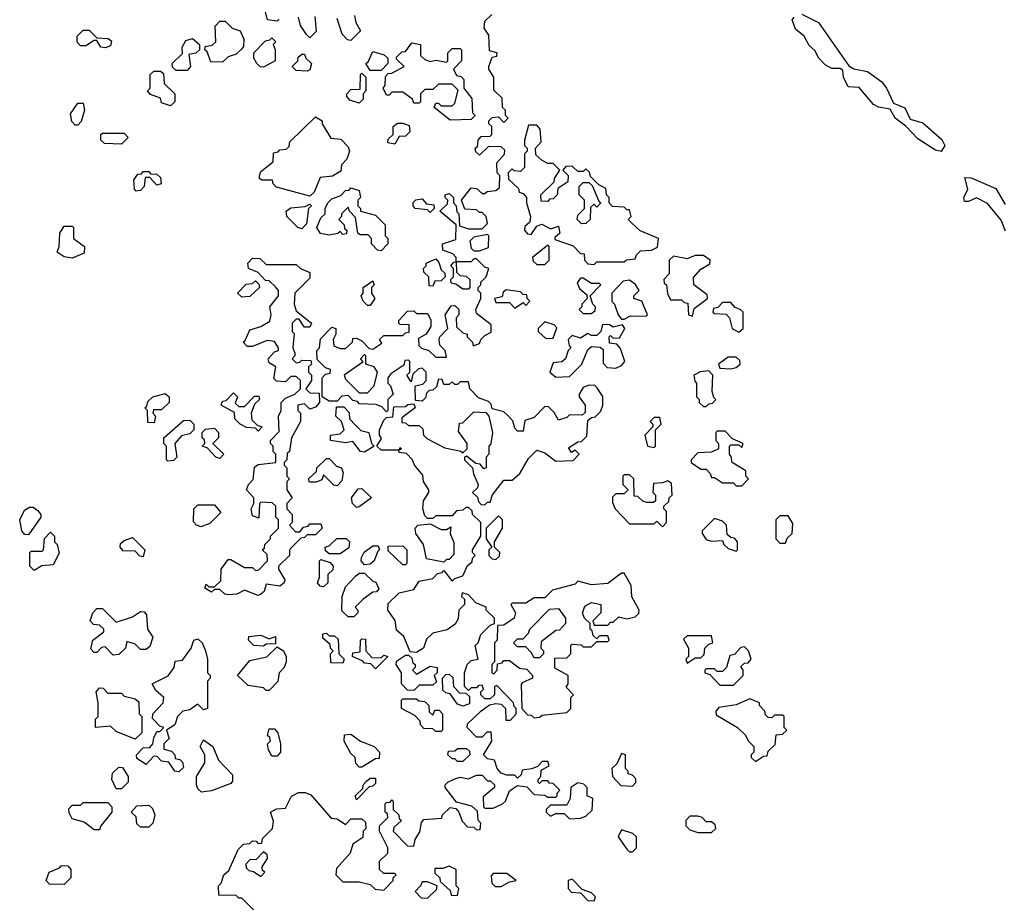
# Model space of a CAD drawing. Extents: x 2737310 to 2869991, y 870230 to 1012730.
# Tile 407 of 479: x 2740152 to 2743756, y 1004125 to 1007356. Entities that reach past the tile are written whole.
import ezdxf

# ---------------------------------------------------------------- set-up
doc = ezdxf.new("R2010")
doc.units = 0

msp = doc.modelspace()

# ---------------------------------------------------------------- linework, layer by layer
at = {"layer": '0CON02XD'}
for points in [[(2741101.7, 1007358.3), (2741095, 1007350), (2741060, 1007355), (2741048.3, 1007398.3)], [(2741232.5, 1007367.5), (2741237, 1007313), (2741215, 1007290), (2741201.7, 1007301.7), (2741180, 1007335), (2741172.5, 1007365)], [(2741938.3, 1005908.3), (2741925, 1005920), (2741881.7, 1005931.7), (2741878.3, 1005948.3), (2741868.3, 1005958.3), (2741831.7, 1005971.7), (2741800, 1006005), (2741795, 1006030), (2741765, 1006030), (2741755, 1006020), (2741745, 1006020), (2741735, 1006030), (2741725, 1006020), (2741705, 1006020), (2741698.3, 1006038.3), (2741685, 1006040), (2741678.3, 1006011.7), (2741665, 1006000), (2741651.7, 1005998.3), (2741641.7, 1005988.3), (2741638.3, 1005971.7), (2741625, 1005960), (2741601.7, 1005961.7), (2741600, 1006015), (2741628.3, 1006021.7), (2741640, 1006035), (2741640, 1006065), (2741625, 1006080), (2741611.7, 1006078.3), (2741591.7, 1006058.3), (2741585, 1006030), (2741570, 1006055), (2741580, 1006065), (2741580, 1006105), (2741575, 1006110), (2741561.7, 1006108.3), (2741558.3, 1006091.7), (2741510.7, 1006059.3), (2741500, 1006045), (2741500, 1006025), (2741510, 1006015), (2741520, 1005985), (2741500, 1005965), (2741500, 1005925), (2741495, 1005920), (2741478.3, 1005938.3), (2741457, 1005947), (2741395, 1005950), (2741388.3, 1005958.3), (2741371.7, 1005961.7), (2741355, 1005980), (2741331.7, 1005978.3), (2741315, 1005960), (2741285, 1005960), (2741260, 1005975), (2741260, 1006045), (2741271.7, 1006058.3), (2741288.3, 1006061.7), (2741290, 1006075), (2741271.7, 1006081.7), (2741241.7, 1006111.7), (2741240, 1006145), (2741250, 1006155), (2741253, 1006187), (2741295, 1006230), (2741310, 1006225), (2741310, 1006205), (2741300, 1006185), (2741301.7, 1006161.7), (2741325, 1006152.5), (2741345, 1006152.5), (2741370, 1006175), (2741371.7, 1006188.3), (2741385, 1006190), (2741405, 1006180), (2741431.7, 1006151.7), (2741445, 1006150), (2741478.3, 1006171.7), (2741470, 1006185), (2741485, 1006200), (2741555, 1006200), (2741565, 1006210), (2741578.3, 1006211.7), (2741578.3, 1006238.3), (2741545, 1006240), (2741540, 1006245), (2741540, 1006255), (2741571.7, 1006288.3), (2741595, 1006290), (2741605, 1006280), (2741645, 1006280), (2741657, 1006257), (2741657, 1006233), (2741640, 1006205), (2741611.7, 1006188.3), (2741613, 1006163), (2741623, 1006153), (2741650, 1006145), (2741675, 1006120), (2741715, 1006120), (2741710, 1006145), (2741690, 1006165), (2741687.5, 1006185), (2741690, 1006195), (2741720, 1006225), (2741710, 1006275), (2741731.7, 1006308.3), (2741745, 1006310), (2741760, 1006295), (2741760, 1006275), (2741750, 1006265), (2741751.7, 1006231.7), (2741775, 1006210), (2741790, 1006205), (2741790, 1006195), (2741810, 1006175), (2741811.7, 1006161.7), (2741835, 1006170), (2741840, 1006185), (2741855, 1006200), (2741878.3, 1006211.7), (2741878.3, 1006238.3), (2741825, 1006280), (2741822.5, 1006295), (2741840, 1006335), (2741840, 1006355), (2741830, 1006365), (2741830, 1006375), (2741840, 1006385), (2741840, 1006395), (2741860, 1006415), (2741870, 1006445), (2741855, 1006450), (2741825, 1006480), (2741815, 1006480), (2741805, 1006470), (2741750, 1006470), (2741750, 1006485), (2741738.3, 1006498.3), (2741701.7, 1006511.7), (2741700, 1006535), (2741748.3, 1006551.7), (2741750, 1006605), (2741690, 1006655), (2741718.3, 1006681.7), (2741720, 1006695), (2741710, 1006705), (2741710, 1006715), (2741725, 1006720), (2741740, 1006705), (2741740, 1006685), (2741750, 1006675), (2741753, 1006653), (2741760, 1006645), (2741761.7, 1006601.7), (2741795, 1006590), (2741845, 1006590), (2741865, 1006610), (2741860, 1006635), (2741845, 1006650), (2741835, 1006650), (2741825, 1006660), (2741781.7, 1006661.7), (2741770, 1006695), (2741805, 1006740), (2741825, 1006737.5), (2741845, 1006720), (2741855, 1006720), (2741863, 1006727), (2741895, 1006730), (2741908.3, 1006741.7), (2741910, 1006785), (2741900, 1006795), (2741898.3, 1006831.7), (2741927, 1006863), (2741928.3, 1006878.3), (2741915, 1006890), (2741868.3, 1006891.7), (2741835, 1006860), (2741821.7, 1006871.7), (2741820, 1006885), (2741828.3, 1006891.7), (2741830, 1006915), (2741841.7, 1006928.3), (2741875, 1006930), (2741880, 1006935), (2741880, 1006965), (2741870, 1006975), (2741870, 1006985), (2741881.7, 1006998.3), (2741905, 1007000), (2741925, 1006980), (2741940, 1006995), (2741930, 1007005), (2741930, 1007025), (2741920, 1007035), (2741918.3, 1007068.3), (2741888.3, 1007098.3), (2741887.5, 1007145), (2741870, 1007175), (2741870, 1007185), (2741881.7, 1007218.3), (2741898.3, 1007221.7), (2741900, 1007235), (2741871.7, 1007241.7), (2741869.3, 1007299.3), (2741852.5, 1007325), (2741855, 1007350), (2741880, 1007375)], [(2741365, 1007280), (2741351.7, 1007281.7), (2741333, 1007303), (2741315, 1007360)], [(2741378.3, 1007371.7), (2741382.5, 1007345), (2741400, 1007315), (2741365, 1007280)], [(2743525, 1006873.3), (2743505, 1006878.8), (2743439.7, 1006919.7), (2743396.4, 1006966.4), (2743356.7, 1006995), (2743338.8, 1007028.8), (2743295.9, 1007035.9), (2743277.5, 1007045), (2743225, 1007107.5), (2743185, 1007110), (2743167.5, 1007145), (2743165, 1007170), (2743155, 1007177.5), (2743125, 1007177.5), (2743100.7, 1007190.7), (2743077.5, 1007215), (2743063, 1007243), (2743041.7, 1007261.7), (2743023.3, 1007295), (2742991.7, 1007321.7), (2742980, 1007355), (2742986.7, 1007365)], [(2743015.7, 1007375.7), (2743075.7, 1007345.7), (2743186.7, 1007186.7), (2743205.9, 1007175.9), (2743255, 1007165.7), (2743308.2, 1007128.2), (2743325.5, 1007105.5), (2743350.8, 1007050.8), (2743392.7, 1007032.7), (2743411.2, 1006991.2), (2743458.3, 1006978.3), (2743527.6, 1006917.6), (2743538, 1006895), (2743525, 1006873.3)], [(2740465, 1007252.5), (2740450, 1007255), (2740435, 1007280), (2740425, 1007280), (2740395, 1007260), (2740375, 1007260), (2740363, 1007273), (2740362.5, 1007295), (2740385, 1007317.5), (2740407, 1007317), (2740435, 1007290), (2740475, 1007287.5), (2740488.3, 1007278.3), (2740485, 1007260), (2740465, 1007252.5)], [(2740895, 1007200), (2740851.7, 1007201.7), (2740838.3, 1007238.3), (2740830, 1007245), (2740831.7, 1007258.3), (2740857, 1007263), (2740870, 1007275), (2740868.3, 1007331.7), (2740885, 1007350), (2740905, 1007350), (2740930, 1007325), (2740960, 1007315), (2740972.5, 1007285), (2740971.7, 1007258.3), (2740963, 1007247), (2740945, 1007230), (2740915, 1007220), (2740895, 1007200)], [(2740765, 1007170), (2740725, 1007170), (2740711.7, 1007181.7), (2740710, 1007195), (2740748.3, 1007231.7), (2740747.5, 1007255), (2740760.7, 1007279.3), (2740785, 1007287.5), (2740810, 1007265), (2740810, 1007245), (2740797, 1007233), (2740771.7, 1007228.3), (2740777.5, 1007185), (2740765, 1007170)], [(2741045, 1007182.5), (2741033, 1007183), (2741020, 1007195), (2741010, 1007215), (2741010, 1007235), (2741051.7, 1007278.3), (2741068.3, 1007281.7), (2741075, 1007290), (2741090, 1007275), (2741080, 1007265), (2741087.5, 1007245), (2741087.5, 1007205), (2741045, 1007182.5)], [(2741728.3, 1006988.3), (2741670, 1007035), (2741675, 1007050), (2741685, 1007050), (2741695, 1007040), (2741735, 1007040), (2741745, 1007050), (2741757.5, 1007097.5), (2741735, 1007120), (2741685, 1007120), (2741665, 1007100), (2741635, 1007100), (2741620, 1007085), (2741620, 1007055), (2741615, 1007050), (2741595, 1007050), (2741590, 1007065), (2741555, 1007090), (2741515, 1007090), (2741505, 1007080), (2741495, 1007080), (2741482.5, 1007105), (2741490, 1007115), (2741491.7, 1007148.3), (2741501.7, 1007158.3), (2741515, 1007160), (2741560, 1007185), (2741531.7, 1007211.7), (2741531.7, 1007218.3), (2741551.7, 1007238.3), (2741565, 1007240), (2741588.3, 1007271.7), (2741620, 1007265), (2741620, 1007225), (2741635, 1007210), (2741655, 1007202.5), (2741675, 1007207.5), (2741715, 1007200), (2741720, 1007205), (2741720, 1007235), (2741735, 1007250), (2741765, 1007250), (2741770, 1007245), (2741770, 1007205), (2741740, 1007175), (2741751.7, 1007151.7), (2741768.3, 1007148.3), (2741777.5, 1007137.5), (2741777.5, 1007105), (2741807, 1007067), (2741810, 1007015), (2741820, 1007005), (2741805, 1006990), (2741728.3, 1006988.3)], [(2741205, 1007167.5), (2741165, 1007170), (2741150, 1007185), (2741170, 1007205), (2741171.7, 1007218.3), (2741185, 1007230), (2741195, 1007230), (2741200, 1007215), (2741220, 1007195), (2741215, 1007172.5), (2741205, 1007167.5)], [(2741475, 1007170), (2741435, 1007170), (2741420, 1007195), (2741428.3, 1007201.7), (2741445, 1007240), (2741487, 1007227), (2741500, 1007215), (2741500, 1007195), (2741475, 1007170)], [(2740705, 1007040), (2740671.7, 1007051.7), (2740668.3, 1007068.3), (2740631.7, 1007081.7), (2740620, 1007095), (2740630, 1007105), (2740630, 1007155), (2740643, 1007167), (2740667.5, 1007167.5), (2740678.3, 1007158.3), (2740681.7, 1007121.7), (2740720, 1007085), (2740720, 1007055), (2740705, 1007040)], [(2741395, 1007050), (2741360.7, 1007060.7), (2741350, 1007075), (2741350, 1007085), (2741365, 1007100), (2741398.3, 1007101.7), (2741400, 1007155), (2741405, 1007160), (2741420, 1007145), (2741420, 1007095), (2741410, 1007085), (2741410, 1007065), (2741395, 1007050)], [(2740365, 1006970), (2740355, 1006970), (2740343, 1006983), (2740338.3, 1007011.7), (2740365, 1007050), (2740385, 1007050), (2740390, 1007025), (2740377, 1006983), (2740365, 1006970)], [(2741215, 1006710), (2741093, 1006743), (2741080, 1006755), (2741078.3, 1006768.3), (2741038.3, 1006768.3), (2741030, 1006775), (2741030, 1006785), (2741035, 1006800), (2741080, 1006835), (2741081.7, 1006868.3), (2741098.3, 1006871.7), (2741105, 1006880), (2741128.3, 1006881.7), (2741138.3, 1006891.7), (2741141.7, 1006908.3), (2741235, 1007000), (2741260, 1006985), (2741260, 1006975), (2741291.7, 1006921.7), (2741328.3, 1006918.3), (2741355, 1006890), (2741360, 1006875), (2741350, 1006845), (2741330, 1006825), (2741328.3, 1006801.7), (2741297, 1006783), (2741251.7, 1006778.3), (2741230, 1006725), (2741215, 1006710)], [(2741525, 1006900), (2741500, 1006905), (2741501.7, 1006918.3), (2741520, 1006935), (2741520, 1006965), (2741535, 1006977.5), (2741555, 1006977.5), (2741578.3, 1006968.3), (2741580, 1006945), (2741565, 1006930), (2741541.7, 1006928.3), (2741525, 1006900)], [(2742255, 1006460), (2742265, 1006470), (2742365, 1006470), (2742373, 1006477), (2742405, 1006480), (2742410, 1006495), (2742425, 1006510), (2742465, 1006512.5), (2742486.4, 1006523.6), (2742490, 1006555), (2742423, 1006583), (2742391.7, 1006611.7), (2742380, 1006625), (2742390, 1006635), (2742385, 1006660), (2742375, 1006660), (2742365, 1006670), (2742321.7, 1006671.7), (2742310, 1006685), (2742310, 1006705), (2742300, 1006715), (2742298.3, 1006738.3), (2742271.7, 1006751.7), (2742241.7, 1006781.7), (2742238.3, 1006798.3), (2742225, 1006810), (2742215, 1006800), (2742195, 1006800), (2742175, 1006820), (2742151.7, 1006818.3), (2742140, 1006805), (2742160, 1006785), (2742158.3, 1006761.7), (2742121.7, 1006738.3), (2742120, 1006715), (2742105, 1006700), (2742091.7, 1006698.3), (2742085, 1006690), (2742061.7, 1006691.7), (2742060, 1006715), (2742108.3, 1006761.7), (2742110, 1006775), (2742130, 1006805), (2742105, 1006830), (2742085, 1006830), (2742065, 1006840), (2742041.7, 1006861.7), (2742040, 1006885), (2742061.7, 1006908.3), (2742057.5, 1006955), (2742045, 1006970), (2742015, 1006970), (2742000, 1006915), (2742000, 1006895), (2742010, 1006885), (2742010, 1006875), (2742000, 1006865), (2742000, 1006815), (2741985, 1006800), (2741962.5, 1006802.5), (2741955, 1006810), (2741940, 1006795), (2741941.7, 1006771.7), (2741978.3, 1006738.3), (2741980, 1006725), (2741995, 1006720), (2742007.5, 1006705), (2742007.5, 1006685), (2742022.5, 1006635), (2742020, 1006615), (2742001.7, 1006598.3), (2742000, 1006585), (2742011.7, 1006571.7), (2742025, 1006570), (2742045, 1006600), (2742063, 1006607), (2742095, 1006590), (2742125, 1006600), (2742130, 1006575), (2742111.7, 1006558.3), (2742111.7, 1006551.7), (2742178.3, 1006528.3), (2742205, 1006500), (2742218.3, 1006498.3), (2742220, 1006475), (2742231.7, 1006461.7), (2742255, 1006460)], [(2740525, 1006900), (2740463, 1006903), (2740450, 1006915), (2740450, 1006935), (2740455, 1006940), (2740535, 1006940), (2740550, 1006925), (2740525, 1006900)], [(2740578.3, 1006728.3), (2740572.5, 1006735), (2740570.7, 1006769.3), (2740585, 1006790), (2740598.3, 1006791.7), (2740605, 1006800), (2740625, 1006800), (2740631.7, 1006791.7), (2740655, 1006790), (2740668.3, 1006778.3), (2740670, 1006755), (2740655, 1006750), (2740628.3, 1006778.3), (2740611.7, 1006778.3), (2740607.5, 1006745), (2740595, 1006730), (2740578.3, 1006728.3)], [(2743761.2, 1006581.2), (2743745, 1006622.5), (2743695, 1006683.3), (2743655, 1006703.3), (2743625, 1006690), (2743610.7, 1006690.7), (2743607.5, 1006705), (2743622.5, 1006735), (2743611.7, 1006778.3), (2743635, 1006777.5), (2743725, 1006737.5), (2743759.7, 1006679.7)], [(2742208.3, 1006608.3), (2742192.5, 1006625), (2742195, 1006640), (2742220, 1006665), (2742220, 1006695), (2742200, 1006715), (2742200, 1006745), (2742215, 1006760), (2742235, 1006760), (2742248.3, 1006748.3), (2742271.7, 1006691.7), (2742280, 1006685), (2742265, 1006670), (2742255, 1006680), (2742241.7, 1006668.3), (2742240, 1006625), (2742225, 1006610), (2742208.3, 1006608.3)], [(2741475, 1006510), (2741461.7, 1006511.7), (2741440, 1006535), (2741440, 1006555), (2741428.3, 1006568.3), (2741398.3, 1006568.3), (2741390, 1006575), (2741381.7, 1006631.7), (2741360, 1006655), (2741355, 1006670), (2741330, 1006645), (2741330, 1006635), (2741320, 1006625), (2741340, 1006605), (2741341.7, 1006591.7), (2741350, 1006585), (2741348.3, 1006571.7), (2741335, 1006570), (2741325, 1006580), (2741317, 1006573), (2741285, 1006567.5), (2741253.6, 1006573.6), (2741240, 1006595), (2741255, 1006630), (2741270, 1006645), (2741270, 1006665), (2741280, 1006685), (2741295, 1006700), (2741328.3, 1006711.7), (2741345, 1006730), (2741358.3, 1006731.7), (2741365, 1006740), (2741395, 1006730), (2741400, 1006705), (2741390, 1006695), (2741390, 1006675), (2741400, 1006665), (2741400, 1006655), (2741455, 1006640), (2741490, 1006605), (2741490, 1006565), (2741500, 1006555), (2741500, 1006535), (2741475, 1006510)], [(2741185, 1006590), (2741170, 1006595), (2741130, 1006635), (2741127.5, 1006655), (2741145, 1006667.5), (2741197.5, 1006672.5), (2741215, 1006680), (2741220, 1006675), (2741210, 1006665), (2741201.7, 1006608.3), (2741185, 1006590)], [(2741655, 1006650), (2741645, 1006660), (2741600, 1006665), (2741592.5, 1006675), (2741593, 1006687), (2741603, 1006697), (2741625, 1006700), (2741641.7, 1006681.7), (2741668.3, 1006678.3), (2741670, 1006665), (2741655, 1006650)], [(2740345, 1006483.3), (2740315, 1006487.5), (2740290, 1006505), (2740297.5, 1006525), (2740300, 1006575), (2740315, 1006600), (2740345, 1006600), (2740350, 1006595), (2740350, 1006555), (2740390, 1006525), (2740388.3, 1006501.7), (2740345, 1006483.3)], [(2741835, 1006510), (2741868.3, 1006521.7), (2741870, 1006565), (2741865, 1006570), (2741815, 1006560), (2741800, 1006545), (2741805, 1006520), (2741815, 1006510), (2741835, 1006510)], [(2742075, 1006460), (2742090, 1006475), (2742090, 1006525), (2742085, 1006530), (2742030, 1006485), (2742031.7, 1006471.7), (2742045, 1006460), (2742075, 1006460)], [(2742615, 1006270), (2742621.7, 1006298.3), (2742670, 1006335), (2742668.3, 1006348.3), (2742620, 1006385), (2742618.3, 1006411.7), (2742645, 1006442.5), (2742678.3, 1006461.7), (2742680, 1006475), (2742655, 1006492.5), (2742625, 1006492.5), (2742595, 1006480), (2742545, 1006490), (2742530, 1006475), (2742530, 1006425), (2742510, 1006405), (2742511.7, 1006391.7), (2742520, 1006385), (2742523, 1006353), (2742535, 1006330), (2742575, 1006330), (2742585, 1006320), (2742598.3, 1006318.3), (2742600, 1006275), (2742615, 1006270)], [(2741025, 1005247.5), (2740975, 1005267.5), (2740947, 1005253), (2740915, 1005250), (2740903, 1005253), (2740885, 1005270), (2740865, 1005270), (2740855, 1005260), (2740830, 1005275), (2740835, 1005290), (2740845, 1005280), (2740865, 1005280), (2740888.3, 1005301.7), (2740890, 1005345), (2740915, 1005380), (2740925, 1005380), (2740975, 1005350), (2741005, 1005350), (2741015, 1005340), (2741028.3, 1005341.7), (2741060, 1005375), (2741058.3, 1005398.3), (2741040, 1005415), (2741048.3, 1005421.7), (2741050, 1005435), (2741070, 1005455), (2741070, 1005465), (2741100, 1005495), (2741100, 1005525), (2741090, 1005535), (2741090, 1005575), (2741077, 1005587), (2741035, 1005590), (2741030, 1005585), (2741028.3, 1005531.7), (2741005, 1005540), (2741000, 1005565), (2741010, 1005585), (2741010, 1005605), (2740982.5, 1005635), (2740990, 1005655), (2741007, 1005673), (2741011.7, 1005718.3), (2741025, 1005727.5), (2741090, 1005735), (2741090, 1005765), (2741080, 1005775), (2741080, 1005795), (2741070, 1005805), (2741070, 1005815), (2741101.7, 1005848.3), (2741100, 1005905), (2741110, 1005925), (2741110, 1005955), (2741125, 1005970), (2741160, 1005985), (2741180, 1006005), (2741180, 1006035), (2741165, 1006050), (2741145, 1006050), (2741125, 1006030), (2741093, 1006033), (2741083, 1006043), (2741090, 1006085), (2741065, 1006100), (2741062.5, 1006115), (2741085, 1006140), (2741100, 1006145), (2741100, 1006155), (2741085, 1006177.5), (2741058.3, 1006181.7), (2741005, 1006160), (2740985, 1006160), (2740970, 1006175), (2740978.3, 1006181.7), (2740995, 1006220), (2741035, 1006232.5), (2741068.3, 1006251.7), (2741073.3, 1006275), (2741067.5, 1006305), (2741100, 1006345), (2741100, 1006365), (2741088.3, 1006378.3), (2741065, 1006400), (2741051.7, 1006401.7), (2741025, 1006430), (2740990, 1006445), (2740987.5, 1006465), (2741005, 1006482.5), (2741031.7, 1006481.7), (2741055, 1006460), (2741165, 1006460), (2741180, 1006445), (2741215, 1006430), (2741215, 1006410), (2741160, 1006355), (2741157.5, 1006315), (2741165, 1006290), (2741220, 1006245), (2741215, 1006230), (2741195, 1006230), (2741188.3, 1006238.3), (2741175, 1006260), (2741165, 1006260), (2741150, 1006245), (2741150, 1006215), (2741157.5, 1006207.5), (2741152.5, 1006155), (2741160, 1006135), (2741160, 1006125), (2741150, 1006115), (2741165, 1006100), (2741178.3, 1006101.7), (2741185, 1006110), (2741218.3, 1006108.3), (2741220, 1006095), (2741210, 1006085), (2741210, 1006065), (2741220, 1006055), (2741220, 1006035), (2741200, 1006005), (2741215, 1005990), (2741248.3, 1005988.3), (2741250, 1005955), (2741235, 1005937.5), (2741215, 1005930), (2741195, 1005950), (2741170, 1005945), (2741170, 1005925), (2741180, 1005915), (2741180, 1005885), (2741147.5, 1005825), (2741140, 1005775), (2741131.7, 1005768.3), (2741130, 1005745), (2741120, 1005735), (2741120, 1005725), (2741130, 1005715), (2741130, 1005685), (2741140, 1005675), (2741130, 1005665), (2741130, 1005635), (2741150, 1005605), (2741130, 1005585), (2741130, 1005565), (2741150, 1005545), (2741150, 1005515), (2741140, 1005505), (2741161.7, 1005481.7), (2741178.3, 1005481.7), (2741191.7, 1005498.3), (2741208.3, 1005501.7), (2741215, 1005510), (2741255, 1005510), (2741260, 1005495), (2741235, 1005470), (2741205, 1005470), (2741195, 1005460), (2741181.7, 1005458.3), (2741151.7, 1005428.3), (2741140, 1005415), (2741140, 1005395), (2741100, 1005355), (2741100, 1005345), (2741122.5, 1005305), (2741120, 1005295), (2741105, 1005282.5), (2741055, 1005290), (2741047, 1005263), (2741035, 1005252.5), (2741025, 1005247.5)], [(2741665, 1006380), (2741651.7, 1006381.7), (2741650, 1006415), (2741631.7, 1006431.7), (2741630, 1006445), (2741640, 1006455), (2741640, 1006465), (2741675, 1006480), (2741687, 1006467), (2741695, 1006440), (2741708.3, 1006428.3), (2741710, 1006415), (2741695, 1006400), (2741671.7, 1006398.3), (2741665, 1006380)], [(2741795, 1006370), (2741775, 1006370), (2741748.3, 1006388.3), (2741731.7, 1006391.7), (2741730, 1006405), (2741740, 1006415), (2741740, 1006445), (2741730, 1006455), (2741741.7, 1006468.3), (2741750, 1006470), (2741751.7, 1006431.7), (2741765, 1006420), (2741787, 1006417), (2741800, 1006405), (2741800, 1006375), (2741795, 1006370)], [(2740965, 1006340), (2740950, 1006355), (2740981.7, 1006388.3), (2741005, 1006390), (2741015, 1006400), (2741028.3, 1006388.3), (2741030, 1006375), (2740995, 1006342.5), (2740965, 1006340)], [(2741435, 1006310), (2741425, 1006310), (2741410, 1006325), (2741402.5, 1006345), (2741410, 1006355), (2741410, 1006375), (2741445, 1006400), (2741450, 1006385), (2741440, 1006375), (2741440, 1006355), (2741452.5, 1006335), (2741435, 1006310)], [(2742245, 1006280), (2742258.3, 1006291.7), (2742260, 1006305), (2742250, 1006315), (2742240, 1006345), (2742280, 1006385), (2742275, 1006390), (2742245, 1006390), (2742215, 1006410), (2742205, 1006410), (2742193, 1006393), (2742201.7, 1006371.7), (2742228.3, 1006348.3), (2742230, 1006335), (2742210, 1006315), (2742210, 1006305), (2742200, 1006295), (2742215, 1006280), (2742245, 1006280)], [(2742365, 1006260), (2742388.3, 1006271.7), (2742445, 1006270), (2742450, 1006275), (2742430, 1006325), (2742400, 1006335), (2742400, 1006345), (2742420, 1006365), (2742406.4, 1006386.4), (2742385, 1006402.5), (2742361.7, 1006398.3), (2742320, 1006355), (2742320, 1006325), (2742330, 1006315), (2742342.5, 1006275), (2742355, 1006260), (2742365, 1006260)], [(2741965, 1006300), (2741995, 1006320), (2742005, 1006310), (2742020, 1006325), (2742010, 1006335), (2742008.3, 1006348.3), (2741995, 1006350), (2741985, 1006360), (2741932.5, 1006367.5), (2741921.7, 1006358.3), (2741918.3, 1006341.7), (2741890, 1006335), (2741895, 1006320), (2741945, 1006320), (2741965, 1006300)], [(2742785, 1006212.5), (2742800, 1006225), (2742800, 1006285), (2742790, 1006295), (2742771.7, 1006301.7), (2742755, 1006320), (2742725, 1006320), (2742708.3, 1006301.7), (2742691.7, 1006298.3), (2742690, 1006285), (2742695, 1006280), (2742738.3, 1006278.3), (2742750, 1006265), (2742760, 1006225), (2742785, 1006212.5)], [(2742078.3, 1006188.3), (2742105, 1006190), (2742118.3, 1006228.3), (2742108.3, 1006238.3), (2742075, 1006250), (2742050, 1006225), (2742050, 1006215), (2742078.3, 1006188.3)], [(2742115, 1006047.5), (2742165, 1006050), (2742210, 1006095), (2742231.7, 1006148.3), (2742245, 1006160), (2742277, 1006157), (2742288.3, 1006148.3), (2742288.3, 1006098.3), (2742303, 1006083), (2742335, 1006080), (2742355, 1006090), (2742367.5, 1006105), (2742351.7, 1006151.7), (2742338.3, 1006168.3), (2742311.7, 1006171.7), (2742310, 1006195), (2742315, 1006200), (2742325, 1006190), (2742348.3, 1006191.7), (2742367.5, 1006225), (2742358.3, 1006238.3), (2742325, 1006230), (2742311.7, 1006238.3), (2742285, 1006240), (2742280, 1006215), (2742265, 1006200), (2742245, 1006200), (2742232.5, 1006207.5), (2742205, 1006190), (2742175, 1006200), (2742160, 1006185), (2742163, 1006163), (2742170, 1006155), (2742160, 1006145), (2742150, 1006115), (2742137, 1006103), (2742105, 1006100), (2742092.5, 1006065), (2742115, 1006047.5)], [(2741425, 1005990), (2741450, 1006015), (2741462.5, 1006065), (2741450, 1006085), (2741420, 1006095), (2741420, 1006125), (2741415, 1006130), (2741400, 1006115), (2741408.3, 1006101.7), (2741340, 1006055), (2741345, 1006040), (2741395, 1005990), (2741425, 1005990)], [(2742755, 1006077.5), (2742775, 1006082.5), (2742790, 1006095), (2742788.3, 1006108.3), (2742775, 1006120), (2742745, 1006120), (2742710, 1006095), (2742715, 1006080), (2742755, 1006077.5)], [(2742665, 1005940), (2742675, 1005950), (2742688.3, 1005951.7), (2742700, 1005965), (2742692.5, 1005972.5), (2742687.5, 1005995), (2742690, 1006055), (2742675, 1006070), (2742643, 1006067), (2742620, 1006055), (2742623, 1006033), (2742630, 1006025), (2742630, 1005975), (2742640, 1005965), (2742640, 1005955), (2742655, 1005940), (2742665, 1005940)], [(2740645, 1005880), (2740621.7, 1005881.7), (2740620, 1005925), (2740610, 1005935), (2740618.3, 1005941.7), (2740621.7, 1005958.3), (2740640, 1005975), (2740685, 1005987.5), (2740700, 1005975), (2740700, 1005955), (2740671.7, 1005928.3), (2740641.7, 1005928.3), (2740640, 1005915), (2740650, 1005905), (2740645, 1005880)], [(2741020, 1004085), (2740965, 1004140), (2740955, 1004140), (2740945, 1004150), (2740881.7, 1004151.7), (2740880, 1004185), (2740890, 1004195), (2740900, 1004225), (2740918.3, 1004241.7), (2740951.7, 1004318.3), (2740971.7, 1004338.3), (2740995, 1004340), (2741005, 1004350), (2741018.3, 1004348.3), (2741025, 1004340), (2741038.3, 1004341.7), (2741041.7, 1004358.3), (2741077.5, 1004395), (2741081.7, 1004421.7), (2741070, 1004455), (2741093, 1004467), (2741125, 1004470), (2741147, 1004513), (2741173, 1004527), (2741197.5, 1004527.5), (2741218.3, 1004518.3), (2741293, 1004433), (2741315, 1004430), (2741345, 1004410), (2741365, 1004430), (2741405, 1004430), (2741418.3, 1004418.3), (2741420, 1004395), (2741410, 1004385), (2741408.3, 1004361.7), (2741371.7, 1004338.3), (2741362.5, 1004305), (2741311.7, 1004248.3), (2741310, 1004225), (2741335, 1004200), (2741395, 1004200), (2741435, 1004190), (2741453.3, 1004173.3), (2741485, 1004170), (2741520, 1004205), (2741520, 1004215), (2741530, 1004225), (2741525, 1004230), (2741485, 1004230), (2741470, 1004245), (2741470, 1004275), (2741500, 1004305), (2741500, 1004325), (2741470, 1004385), (2741470, 1004405), (2741500, 1004435), (2741498.3, 1004448.3), (2741490, 1004455), (2741490, 1004485), (2741495, 1004490), (2741508.3, 1004491.7), (2741515, 1004500), (2741520, 1004495), (2741520, 1004465), (2741540, 1004445), (2741541.7, 1004431.7), (2741550, 1004425), (2741521.7, 1004398.3), (2741520, 1004385), (2741571.7, 1004331.7), (2741595, 1004330), (2741600, 1004355), (2741617, 1004383), (2741623, 1004417), (2741631.7, 1004428.3), (2741697, 1004433), (2741700, 1004445), (2741728.3, 1004471.7), (2741748.3, 1004468.3), (2741760, 1004455), (2741771.7, 1004421.7), (2741791.7, 1004401.7), (2741815, 1004400), (2741825, 1004390), (2741838.3, 1004391.7), (2741840, 1004415), (2741830, 1004425), (2741828.3, 1004458.3), (2741807, 1004477), (2741751.7, 1004491.7), (2741710, 1004545), (2741710, 1004555), (2741720, 1004565), (2741745, 1004577.5), (2741765, 1004582.5), (2741795, 1004577.5), (2741825, 1004590), (2741845, 1004590), (2741865, 1004570), (2741875, 1004570), (2741890, 1004555), (2741890, 1004545), (2741848.3, 1004511.7), (2741850, 1004475), (2741855, 1004470), (2741885, 1004470), (2741920, 1004485), (2741930, 1004495), (2741945, 1004532.5), (2741975, 1004552.5), (2742008.3, 1004548.3), (2742035, 1004520), (2742075, 1004517.5), (2742085, 1004510), (2742115, 1004510), (2742120, 1004515), (2742120, 1004525), (2742130, 1004535), (2742105, 1004560), (2742091.7, 1004561.7), (2742085, 1004570), (2742065, 1004570), (2742055, 1004560), (2742050, 1004565), (2742050, 1004575), (2742060, 1004585), (2742061.7, 1004608.3), (2742090, 1004625), (2742085, 1004640), (2742065, 1004640), (2742048.3, 1004621.7), (2742027, 1004613), (2741991.7, 1004608.3), (2741988.3, 1004591.7), (2741975, 1004580), (2741965, 1004590), (2741935, 1004590), (2741915, 1004597.5), (2741900, 1004615), (2741890, 1004645), (2741865, 1004650), (2741850, 1004665), (2741880, 1004715), (2741878.3, 1004748.3), (2741861.7, 1004748.3), (2741845, 1004730), (2741825, 1004730), (2741790, 1004765), (2741791.7, 1004778.3), (2741840, 1004825), (2741871.7, 1004848.3), (2741895, 1004852.5), (2741915, 1004850), (2741930, 1004835), (2741931.7, 1004791.7), (2741948.3, 1004791.7), (2741970, 1004815), (2741970, 1004835), (2741961.7, 1004841.7), (2741960, 1004855), (2741898.3, 1004918.3), (2741890, 1004915), (2741890, 1004885), (2741875, 1004870), (2741855, 1004870), (2741840, 1004885), (2741840, 1004895), (2741850, 1004905), (2741845, 1004920), (2741831.7, 1004918.3), (2741825, 1004910), (2741805, 1004910), (2741795, 1004900), (2741780, 1004915), (2741780, 1004965), (2741790, 1004995), (2741805, 1005010), (2741830, 1005015), (2741820, 1005065), (2741830, 1005075), (2741840, 1005105), (2741875, 1005140), (2741890, 1005145), (2741890, 1005165), (2741860, 1005195), (2741860, 1005205), (2741821.7, 1005221.7), (2741795, 1005250), (2741771.7, 1005258.3), (2741770, 1005245), (2741780, 1005235), (2741780, 1005215), (2741760, 1005195), (2741757, 1005163), (2741746.4, 1005143.6), (2741717, 1005123), (2741665, 1005110), (2741641.7, 1005088.3), (2741630, 1005055), (2741605, 1005040), (2741581.7, 1005041.7), (2741558.3, 1005098.3), (2741531.7, 1005121.7), (2741527, 1005157), (2741500, 1005195), (2741501.7, 1005218.3), (2741541.7, 1005258.3), (2741595, 1005270), (2741615, 1005300), (2741665, 1005310), (2741681.7, 1005328.3), (2741698.3, 1005331.7), (2741705, 1005340), (2741735, 1005300), (2741745, 1005310), (2741775, 1005320), (2741791.7, 1005358.3), (2741808.3, 1005371.7), (2741810, 1005385), (2741820, 1005395), (2741810, 1005405), (2741810, 1005415), (2741840, 1005465), (2741840, 1005515), (2741810, 1005545), (2741808.3, 1005558.3), (2741795, 1005570), (2741785, 1005570), (2741775, 1005560), (2741751.7, 1005558.3), (2741735, 1005540), (2741675, 1005540), (2741665, 1005530), (2741645, 1005530), (2741635, 1005540), (2741627.5, 1005565), (2741630, 1005595), (2741650, 1005625), (2741650, 1005635), (2741630, 1005665), (2741628.3, 1005688.3), (2741597.5, 1005725), (2741590, 1005745), (2741568.3, 1005768.3), (2741541.7, 1005771.7), (2741540, 1005780), (2741550, 1005785), (2741545, 1005790), (2741540, 1005780), (2741475, 1005780), (2741460, 1005795), (2741477, 1005823), (2741470, 1005835), (2741470, 1005855), (2741485, 1005890), (2741495, 1005900), (2741518.3, 1005901.7), (2741521.7, 1005938.3), (2741565, 1005940), (2741573, 1005947), (2741595, 1005950), (2741600, 1005935), (2741551.7, 1005898.3), (2741551.7, 1005881.7), (2741565, 1005880), (2741575, 1005870), (2741615, 1005870), (2741628.3, 1005858.3), (2741630, 1005835), (2741643, 1005823), (2741708.3, 1005788.3), (2741767, 1005777), (2741775, 1005770), (2741790, 1005785), (2741790, 1005805), (2741758.3, 1005848.3), (2741761.7, 1005878.3), (2741775, 1005880), (2741815, 1005920), (2741858.3, 1005918.3), (2741870, 1005905), (2741882.5, 1005845), (2741877, 1005803), (2741870, 1005795), (2741870, 1005765), (2741860, 1005755), (2741860, 1005715), (2741851.7, 1005711.7), (2741838.3, 1005728.3), (2741821.7, 1005731.7), (2741788.3, 1005758.3), (2741780, 1005755), (2741780, 1005745), (2741810, 1005715), (2741813, 1005693), (2741830, 1005655), (2741828.3, 1005641.7), (2741810, 1005625), (2741828.3, 1005608.3), (2741831.7, 1005591.7), (2741841.7, 1005581.7), (2741855, 1005580), (2741865, 1005590), (2741875, 1005590), (2741883, 1005617), (2741925, 1005670), (2741955, 1005670), (2741982.5, 1005695), (2742015, 1005750), (2742045, 1005780), (2742075, 1005770), (2742115, 1005740), (2742178.3, 1005741.7), (2742200, 1005765), (2742185, 1005780), (2742171.7, 1005771.7), (2742161.7, 1005788.3), (2742195, 1005810), (2742208.3, 1005811.7), (2742228.3, 1005831.7), (2742231.7, 1005888.3), (2742245, 1005900), (2742258.3, 1005901.7), (2742278.3, 1005921.7), (2742287, 1005943), (2742287, 1005977), (2742265, 1006010), (2742257, 1006017), (2742235, 1006017.5), (2742215, 1006010), (2742200, 1005985), (2742200, 1005975), (2742222.5, 1005945), (2742221.7, 1005918.3), (2742211.7, 1005908.3), (2742165, 1005910), (2742155, 1005900), (2742125, 1005890), (2742108.3, 1005918.3), (2742088.3, 1005938.3), (2742075, 1005940), (2742035, 1005900), (2742001.7, 1005888.3), (2741995, 1005850), (2741975, 1005850), (2741965, 1005860), (2741957, 1005887), (2741938.3, 1005908.3)], [(2741025, 1005850), (2741015, 1005860), (2740983, 1005863), (2740960, 1005875), (2740940, 1005895), (2740938.3, 1005918.3), (2740890, 1005945), (2740895, 1005960), (2740908.3, 1005961.7), (2740935, 1005990), (2740950, 1005975), (2740941.7, 1005951.7), (2740955, 1005940), (2740975, 1005940), (2741011.7, 1005978.3), (2741028.3, 1005978.3), (2741030, 1005965), (2741011.7, 1005948.3), (2741000, 1005915), (2741001.7, 1005891.7), (2741021.7, 1005871.7), (2741040, 1005865), (2741025, 1005850)], [(2741415, 1005773.3), (2741400, 1005775), (2741371.7, 1005811.7), (2741345, 1005807.5), (2741290, 1005815), (2741290, 1005835), (2741325, 1005840), (2741340, 1005855), (2741330, 1005885), (2741310, 1005905), (2741311.7, 1005938.3), (2741338.3, 1005938.3), (2741358.3, 1005918.3), (2741360, 1005895), (2741381.7, 1005871.7), (2741401.7, 1005851.7), (2741430, 1005845), (2741440, 1005805), (2741450, 1005795), (2741415, 1005773.3)], [(2740695, 1005740), (2740690, 1005745), (2740690, 1005795), (2740680, 1005805), (2740680, 1005825), (2740751.7, 1005888.3), (2740775, 1005890), (2740790, 1005875), (2740790, 1005855), (2740775, 1005840), (2740745, 1005832.5), (2740720, 1005805), (2740727.5, 1005755), (2740715, 1005742.5), (2740695, 1005740)], [(2742475, 1005790), (2742480, 1005795), (2742480, 1005855), (2742500, 1005875), (2742495, 1005900), (2742475, 1005900), (2742460, 1005885), (2742470, 1005875), (2742470, 1005865), (2742440, 1005835), (2742450, 1005795), (2742475, 1005790)], [(2740885, 1005750), (2740870, 1005755), (2740838.3, 1005788.3), (2740820, 1005795), (2740830, 1005805), (2740828.3, 1005818.3), (2740820, 1005825), (2740820, 1005845), (2740833, 1005857), (2740865, 1005860), (2740880, 1005845), (2740880, 1005825), (2740860, 1005805), (2740900, 1005765), (2740885, 1005750)], [(2742795, 1005650), (2742820, 1005675), (2742810, 1005685), (2742810, 1005705), (2742760, 1005735), (2742757, 1005757), (2742750, 1005765), (2742750, 1005795), (2742755, 1005800), (2742785, 1005800), (2742795, 1005790), (2742800, 1005805), (2742761.7, 1005821.7), (2742735, 1005850), (2742705, 1005850), (2742700, 1005845), (2742700, 1005815), (2742710, 1005805), (2742710, 1005785), (2742685, 1005772.5), (2742635, 1005770), (2742610, 1005745), (2742610, 1005735), (2742645, 1005710), (2742665, 1005710), (2742680, 1005695), (2742685, 1005680), (2742695, 1005680), (2742725, 1005660), (2742765, 1005660), (2742775, 1005650), (2742795, 1005650)], [(2741315, 1005650), (2741301.7, 1005651.7), (2741265, 1005690), (2741258.3, 1005671.7), (2741237, 1005663), (2741213, 1005663), (2741210, 1005675), (2741238.3, 1005701.7), (2741240, 1005715), (2741275, 1005750), (2741285, 1005750), (2741311.7, 1005721.7), (2741330, 1005715), (2741337, 1005697), (2741331.7, 1005668.3), (2741315, 1005650)], [(2742505, 1005500), (2742520, 1005515), (2742520, 1005555), (2742510, 1005565), (2742510, 1005575), (2742528.3, 1005591.7), (2742530, 1005605), (2742540, 1005615), (2742538.3, 1005658.3), (2742525, 1005667.5), (2742505, 1005660), (2742471.7, 1005658.3), (2742470, 1005625), (2742480, 1005615), (2742480, 1005595), (2742471.7, 1005588.3), (2742448.3, 1005588.3), (2742433, 1005593), (2742415, 1005610), (2742401.7, 1005611.7), (2742400, 1005675), (2742385, 1005690), (2742365, 1005690), (2742360, 1005685), (2742360, 1005655), (2742380, 1005635), (2742365, 1005620), (2742335, 1005620), (2742321.7, 1005608.3), (2742321.7, 1005588.3), (2742332.5, 1005565), (2742385, 1005510), (2742475, 1005510), (2742485, 1005520), (2742505, 1005500)], [(2741385, 1005570), (2741370, 1005585), (2741367.5, 1005605), (2741391.7, 1005638.3), (2741405, 1005640), (2741440, 1005605), (2741395, 1005572.5), (2741385, 1005570)], [(2740185, 1005470), (2740171.7, 1005471.7), (2740160, 1005485), (2740152.5, 1005525), (2740170, 1005560), (2740188.3, 1005571.7), (2740201.7, 1005571.7), (2740219.3, 1005559.3), (2740230, 1005545), (2740230, 1005535), (2740185, 1005470)], [(2740815, 1005500), (2740800, 1005505), (2740788.3, 1005518.3), (2740790, 1005565), (2740805, 1005580), (2740865, 1005580), (2740888.3, 1005551.7), (2740848.3, 1005511.7), (2740815, 1005500)], [(2741895, 1005380), (2741908.3, 1005391.7), (2741910, 1005405), (2741890, 1005425), (2741890, 1005445), (2741920, 1005495), (2741920, 1005525), (2741905, 1005540), (2741860, 1005495), (2741860, 1005455), (2741880, 1005425), (2741870, 1005415), (2741870, 1005395), (2741881.7, 1005381.7), (2741895, 1005380)], [(2742775, 1005410), (2742780, 1005415), (2742780, 1005445), (2742768.3, 1005458.3), (2742755, 1005460), (2742741.7, 1005471.7), (2742740, 1005505), (2742725, 1005520), (2742695, 1005530), (2742650, 1005485), (2742650, 1005475), (2742665, 1005452.5), (2742685, 1005447.5), (2742725, 1005450), (2742730, 1005435), (2742745, 1005420), (2742775, 1005410)], [(2742955, 1005440), (2742961.7, 1005458.3), (2742980, 1005475), (2742981.7, 1005511.7), (2742965, 1005540), (2742935, 1005540), (2742920, 1005525), (2742920, 1005455), (2742935, 1005440), (2742955, 1005440)], [(2740205, 1005340), (2740190, 1005355), (2740190, 1005405), (2740195, 1005410), (2740235, 1005410), (2740240, 1005415), (2740243, 1005457), (2740265, 1005480), (2740280, 1005465), (2740280, 1005445), (2740290, 1005435), (2740297, 1005403), (2740275, 1005360), (2740233, 1005357), (2740205, 1005340)], [(2741705, 1005370), (2741641.7, 1005381.7), (2741630, 1005435), (2741602.5, 1005475), (2741600, 1005495), (2741610, 1005505), (2741655, 1005510), (2741695, 1005490), (2741715, 1005490), (2741730, 1005500), (2741727.5, 1005475), (2741741.7, 1005441.7), (2741741.7, 1005398.3), (2741725, 1005380), (2741715, 1005380), (2741705, 1005370)], [(2740605, 1005390), (2740591.7, 1005391.7), (2740575, 1005410), (2740531.7, 1005411.7), (2740520, 1005425), (2740521.7, 1005438.3), (2740535, 1005450), (2740565, 1005460), (2740610, 1005415), (2740605, 1005390)], [(2741325, 1005400), (2741285, 1005400), (2741271.7, 1005411.7), (2741270, 1005425), (2741285, 1005430), (2741313, 1005457), (2741347, 1005457), (2741360, 1005445), (2741357, 1005423), (2741325, 1005400)], [(2741415, 1005360), (2741402.5, 1005375), (2741403, 1005387), (2741413.6, 1005406.4), (2741445, 1005430), (2741465, 1005430), (2741470, 1005415), (2741461.7, 1005408.3), (2741450, 1005375), (2741435, 1005362.5), (2741415, 1005360)], [(2741565, 1005360), (2741555, 1005360), (2741501.7, 1005411.7), (2741501.7, 1005428.3), (2741555, 1005430), (2741570, 1005415), (2741570, 1005365), (2741565, 1005360)], [(2741265, 1005280), (2741251.7, 1005281.7), (2741242.5, 1005295), (2741250, 1005315), (2741250, 1005375), (2741255, 1005380), (2741288.3, 1005368.3), (2741300, 1005355), (2741298.3, 1005341.7), (2741280, 1005325), (2741280, 1005295), (2741265, 1005280)], [(2741375, 1005170), (2741355, 1005170), (2741331.7, 1005191.7), (2741332.5, 1005245), (2741345, 1005280), (2741381.7, 1005318.3), (2741395, 1005330), (2741415, 1005330), (2741445, 1005300), (2741456.4, 1005296.4), (2741467, 1005273), (2741458.3, 1005261.7), (2741445, 1005260), (2741410, 1005235), (2741380, 1005205), (2741390, 1005195), (2741390, 1005185), (2741375, 1005170)], [(2742035, 1004800), (2742055, 1004802.5), (2742065, 1004810), (2742155, 1004820), (2742170, 1004835), (2742170, 1004875), (2742180, 1004885), (2742153, 1004913), (2742160, 1004925), (2742160, 1004955), (2742111.7, 1004981.7), (2742111.7, 1005018.3), (2742155, 1005020), (2742170, 1005035), (2742170, 1005065), (2742175, 1005070), (2742207, 1005067), (2742215, 1005060), (2742245, 1005060), (2742265, 1005080), (2742305, 1005080), (2742310, 1005085), (2742305, 1005100), (2742275, 1005100), (2742265, 1005090), (2742251.7, 1005101.7), (2742248.3, 1005118.3), (2742240, 1005125), (2742240, 1005145), (2742220, 1005165), (2742213, 1005183), (2742220.7, 1005209.3), (2742245, 1005222.5), (2742280, 1005215), (2742280, 1005185), (2742250, 1005155), (2742255, 1005140), (2742305, 1005140), (2742315, 1005150), (2742325, 1005150), (2742345, 1005170), (2742375, 1005162.5), (2742405, 1005170), (2742418.3, 1005181.7), (2742420, 1005195), (2742393, 1005243), (2742390, 1005285), (2742365, 1005330), (2742355, 1005330), (2742305, 1005292.5), (2742245, 1005287.5), (2742195, 1005300), (2742185, 1005290), (2742103, 1005267), (2742075, 1005240), (2742035, 1005240), (2742005, 1005220), (2741955, 1005220), (2741950, 1005215), (2741967.5, 1005185), (2741962.5, 1005165), (2741925, 1005140), (2741901.7, 1005138.3), (2741900, 1005085), (2741890, 1005075), (2741890, 1005005), (2741880, 1004995), (2741880, 1004965), (2741888.3, 1004961.7), (2741900, 1004975), (2741901.7, 1004998.3), (2741918.3, 1005001.7), (2741925, 1005010), (2741945, 1005010), (2741981.7, 1004981.7), (2742008.3, 1004978.3), (2742030, 1004955), (2742030, 1004945), (2741991.7, 1004928.3), (2741988.3, 1004921.7), (2741990, 1004835), (2742011.7, 1004811.7), (2742025, 1004810), (2742035, 1004800)], [(2740495, 1005030), (2740465, 1005060), (2740451.7, 1005058.3), (2740435, 1005040), (2740425, 1005040), (2740413, 1005053), (2740420, 1005085), (2740460, 1005115), (2740460, 1005125), (2740445, 1005140), (2740422.5, 1005142.5), (2740410, 1005155), (2740420, 1005185), (2740435, 1005200), (2740455, 1005200), (2740505, 1005150), (2740565, 1005170), (2740595, 1005190), (2740608.3, 1005188.3), (2740617, 1005177), (2740620, 1005125), (2740640, 1005095), (2740628.3, 1005061.7), (2740615, 1005050), (2740595, 1005050), (2740575, 1005070), (2740545, 1005080), (2740540, 1005055), (2740515, 1005032.5), (2740495, 1005030)], [(2742055, 1005020), (2742035, 1005020), (2742025, 1005040), (2742005, 1005060), (2741975, 1005060), (2741960, 1005075), (2741975, 1005090), (2741995, 1005090), (2742015, 1005110), (2742020, 1005125), (2742091.7, 1005198.3), (2742125, 1005200), (2742150, 1005165), (2742150, 1005145), (2742128.3, 1005121.7), (2742115, 1005120), (2742061.7, 1005078.3), (2742060, 1005055), (2742070, 1005045), (2742070, 1005035), (2742055, 1005020)], [(2740735, 1004602.5), (2740720, 1004605), (2740698.3, 1004638.3), (2740671.7, 1004641.7), (2740655, 1004660), (2740641.7, 1004658.3), (2740615, 1004630), (2740581.7, 1004651.7), (2740580, 1004665), (2740605, 1004690), (2740628.3, 1004691.7), (2740640, 1004705), (2740643, 1004727), (2740655, 1004750), (2740665, 1004750), (2740680, 1004765), (2740665, 1004770), (2740638.3, 1004798.3), (2740640, 1004815), (2740677.5, 1004855), (2740680, 1004875), (2740650.7, 1004900.7), (2740637.5, 1004925), (2740696.4, 1004953.6), (2740717.5, 1004985), (2740721.7, 1005008.3), (2740748.3, 1005011.7), (2740780, 1005055), (2740790, 1005085), (2740805, 1005090), (2740820, 1005075), (2740832.5, 1005045), (2740840, 1005015), (2740840, 1004965), (2740850, 1004955), (2740850, 1004945), (2740840, 1004935), (2740840, 1004835), (2740825, 1004830), (2740805, 1004850), (2740775, 1004830), (2740750, 1004825), (2740730, 1004805), (2740720, 1004775), (2740690, 1004755), (2740700, 1004725), (2740680, 1004705), (2740680, 1004685), (2740708.3, 1004678.3), (2740720, 1004665), (2740721.7, 1004651.7), (2740738.3, 1004648.3), (2740748.3, 1004638.3), (2740751.7, 1004618.3), (2740735, 1004602.5)], [(2741045, 1005062.5), (2741010, 1005065), (2740990, 1005085), (2740991.7, 1005098.3), (2741035, 1005102.5), (2741065, 1005090), (2741088.3, 1005098.3), (2741088.3, 1005071.7), (2741055, 1005070), (2741045, 1005062.5)], [(2741335, 1005000), (2741291.7, 1005001.7), (2741290, 1005035), (2741300, 1005045), (2741290, 1005055), (2741288.3, 1005068.3), (2741261.7, 1005091.7), (2741261.7, 1005108.3), (2741275, 1005110), (2741285, 1005100), (2741305, 1005100), (2741318.3, 1005088.3), (2741320, 1005035), (2741340, 1005015), (2741335, 1005000)], [(2741455, 1004980), (2741438.3, 1004998.3), (2741415, 1005000), (2741408.3, 1005008.3), (2741370, 1005025), (2741371.7, 1005038.3), (2741398.3, 1005041.7), (2741400, 1005085), (2741405, 1005090), (2741418.3, 1005088.3), (2741420, 1005045), (2741441.7, 1005021.7), (2741475, 1005020), (2741485, 1005030), (2741500, 1005025), (2741455, 1004980)], [(2742595, 1005000), (2742625, 1005020), (2742645, 1005020), (2742658.3, 1005031.7), (2742660, 1005055), (2742675, 1005070), (2742690, 1005075), (2742685, 1005100), (2742595, 1005100), (2742581.7, 1005088.3), (2742600, 1005055), (2742600, 1005025), (2742590, 1005015), (2742595, 1005000)], [(2741065, 1004900), (2741055, 1004900), (2741045, 1004910), (2740988.3, 1004918.3), (2740950, 1004955), (2740995, 1005010), (2741057, 1005023), (2741095, 1005060), (2741117.5, 1005045), (2741127.5, 1005025), (2741127.5, 1005005), (2741120, 1004985), (2741102.5, 1004965), (2741097, 1004933), (2741065, 1004900)], [(2742765, 1004920), (2742800, 1004955), (2742800, 1004975), (2742791.7, 1004988.3), (2742805, 1005000), (2742818.3, 1005001.7), (2742830, 1005015), (2742820, 1005045), (2742805, 1005060), (2742791.7, 1005058.3), (2742768.3, 1005031.7), (2742751.7, 1005028.3), (2742740, 1004985), (2742725, 1004970), (2742705, 1004970), (2742695, 1004980), (2742665, 1004980), (2742660, 1004975), (2742660, 1004965), (2742678.3, 1004958.3), (2742715, 1004920), (2742765, 1004920)], [(2741595, 1004900), (2741571.7, 1004901.7), (2741550, 1004925), (2741550, 1004965), (2741530, 1004995), (2741531.7, 1005008.3), (2741565, 1005030), (2741575, 1005030), (2741588.3, 1005018.3), (2741591.7, 1005001.7), (2741600, 1004995), (2741600, 1004985), (2741590, 1004975), (2741605, 1004960), (2741655, 1004990), (2741680, 1004985), (2741680, 1004965), (2741670, 1004955), (2741678.3, 1004931.7), (2741665, 1004920), (2741615, 1004920), (2741595, 1004900)], [(2741775, 1004842.5), (2741755, 1004850), (2741728.3, 1004888.3), (2741711.7, 1004891.7), (2741701.7, 1004901.7), (2741700, 1004945), (2741711.7, 1004958.3), (2741725, 1004960), (2741738.3, 1004948.3), (2741740, 1004915), (2741761.7, 1004891.7), (2741785, 1004890), (2741798.3, 1004878.3), (2741798.3, 1004851.7), (2741775, 1004842.5)], [(2740575, 1004722.5), (2740505, 1004750), (2740485, 1004770), (2740430, 1004765), (2740430, 1004795), (2740440, 1004805), (2740440, 1004855), (2740432.5, 1004895), (2740445, 1004910), (2740458.3, 1004908.3), (2740475, 1004890), (2740525, 1004890), (2740535, 1004880), (2740575, 1004870), (2740588.3, 1004858.3), (2740590, 1004815), (2740600, 1004805), (2740600, 1004745), (2740575, 1004722.5)], [(2741695, 1004750), (2741675, 1004750), (2741665, 1004760), (2741631.7, 1004761.7), (2741620, 1004775), (2741618.3, 1004788.3), (2741598.3, 1004808.3), (2741550, 1004835), (2741550, 1004865), (2741555, 1004870), (2741605, 1004870), (2741613, 1004863), (2741635, 1004860), (2741650, 1004845), (2741651.7, 1004821.7), (2741665, 1004810), (2741671.7, 1004828.3), (2741688.3, 1004828.3), (2741700, 1004815), (2741700, 1004755), (2741695, 1004750)], [(2742845, 1004640), (2742875, 1004660), (2742888.3, 1004661.7), (2742891.7, 1004678.3), (2742917, 1004703), (2742921.7, 1004738.3), (2742945, 1004740), (2742960, 1004755), (2742950, 1004765), (2742950, 1004805), (2742945, 1004810), (2742915, 1004810), (2742905, 1004800), (2742891.7, 1004801.7), (2742881.7, 1004811.7), (2742880, 1004825), (2742860, 1004845), (2742860, 1004855), (2742825, 1004870), (2742775, 1004847.5), (2742711.7, 1004838.3), (2742700, 1004825), (2742701.7, 1004811.7), (2742780, 1004765), (2742808.3, 1004738.3), (2742820, 1004715), (2742840, 1004695), (2742840, 1004675), (2742830, 1004665), (2742830, 1004655), (2742845, 1004640)], [(2741095, 1004660), (2741075, 1004660), (2741063, 1004683), (2741060, 1004705), (2741070, 1004715), (2741068.3, 1004728.3), (2741060, 1004735), (2741065, 1004760), (2741085, 1004760), (2741097.5, 1004745), (2741107.5, 1004705), (2741107.5, 1004675), (2741095, 1004660)], [(2741405, 1004620), (2741395, 1004620), (2741383, 1004633), (2741380, 1004655), (2741365, 1004670), (2741340, 1004715), (2741341.7, 1004738.3), (2741365, 1004740), (2741400, 1004715), (2741450, 1004695), (2741470, 1004675), (2741468.3, 1004651.7), (2741455, 1004650), (2741405, 1004620)], [(2740818.3, 1004528.3), (2740805, 1004540), (2740800, 1004555), (2740800, 1004585), (2740830, 1004635), (2740830, 1004665), (2740812.5, 1004695), (2740825, 1004720), (2740860, 1004695), (2740880, 1004645), (2740931.7, 1004591.7), (2740931.7, 1004568.3), (2740925, 1004560), (2740855, 1004532.5), (2740818.3, 1004528.3)], [(2741775, 1004640), (2741755, 1004640), (2741745, 1004650), (2741735, 1004650), (2741720, 1004665), (2741721.7, 1004678.3), (2741745, 1004680), (2741755, 1004687.5), (2741787.5, 1004687.5), (2741798.3, 1004678.3), (2741800, 1004665), (2741775, 1004640)], [(2742395, 1004550), (2742407, 1004563), (2742407, 1004577), (2742395, 1004590), (2742380, 1004595), (2742380, 1004605), (2742370, 1004615), (2742370, 1004665), (2742355, 1004670), (2742338.3, 1004631.7), (2742320, 1004615), (2742322.5, 1004585), (2742353, 1004553), (2742395, 1004550)], [(2740525, 1004540), (2740505, 1004540), (2740490, 1004575), (2740491.7, 1004598.3), (2740515, 1004620), (2740528.3, 1004618.3), (2740550, 1004585), (2740550, 1004565), (2740525, 1004540)], [(2741385, 1004500), (2741380, 1004515), (2741408.3, 1004541.7), (2741410, 1004555), (2741421.7, 1004568.3), (2741435, 1004580), (2741455, 1004580), (2741455, 1004560), (2741445, 1004550), (2741431.7, 1004548.3), (2741385, 1004500)], [(2742165, 1004430), (2742205, 1004432.5), (2742225, 1004440), (2742248.3, 1004461.7), (2742250, 1004505), (2742230, 1004515), (2742230, 1004545), (2742217, 1004557), (2742195, 1004562.5), (2742170, 1004545), (2742167.5, 1004505), (2742155, 1004480), (2742095, 1004480), (2742080, 1004465), (2742080, 1004455), (2742095, 1004440), (2742115, 1004450), (2742145, 1004450), (2742165, 1004430)], [(2740445, 1004390), (2740425, 1004390), (2740388.3, 1004418.3), (2740345, 1004430), (2740333, 1004453), (2740332.5, 1004467.5), (2740345, 1004480), (2740375, 1004480), (2740385, 1004490), (2740475, 1004490), (2740490, 1004475), (2740490, 1004455), (2740450, 1004405), (2740445, 1004390)], [(2740625, 1004400), (2740595, 1004400), (2740581.7, 1004411.7), (2740578.3, 1004438.3), (2740560, 1004455), (2740581.7, 1004478.3), (2740625, 1004480), (2740638.3, 1004468.3), (2740647.5, 1004445), (2740640, 1004415), (2740625, 1004400)], [(2742685, 1004380), (2742700, 1004395), (2742698.3, 1004408.3), (2742685, 1004420), (2742665, 1004420), (2742650, 1004435), (2742635, 1004440), (2742605, 1004440), (2742590, 1004425), (2742590, 1004405), (2742605, 1004390), (2742635, 1004380), (2742685, 1004380)], [(2742395, 1004310), (2742410, 1004325), (2742410, 1004365), (2742397, 1004377), (2742355, 1004390), (2742342.5, 1004365), (2742375, 1004320), (2742385, 1004310), (2742395, 1004310)], [(2741035, 1004220), (2741050, 1004235), (2741041.7, 1004241.7), (2741040, 1004255), (2741060, 1004285), (2741058.3, 1004298.3), (2741045, 1004310), (2741018.3, 1004281.7), (2740995, 1004280), (2740980, 1004265), (2740981.7, 1004251.7), (2740991.7, 1004241.7), (2741008.3, 1004238.3), (2741035, 1004220)], [(2740315, 1004190), (2740261.7, 1004191.7), (2740250, 1004205), (2740260, 1004235), (2740298.3, 1004251.7), (2740305, 1004260), (2740328.3, 1004258.3), (2740340, 1004245), (2740340, 1004215), (2740315, 1004190)], [(2741755, 1004150), (2741760, 1004175), (2741750, 1004185), (2741750, 1004245), (2741725, 1004257.5), (2741701.7, 1004248.3), (2741671.7, 1004248.3), (2741671.7, 1004231.7), (2741690, 1004215), (2741691.7, 1004201.7), (2741728.3, 1004168.3), (2741731.7, 1004151.7), (2741755, 1004150)], [(2741915, 1004182.5), (2741945, 1004200), (2741970, 1004205), (2741935, 1004230), (2741885, 1004230), (2741878.3, 1004221.7), (2741880, 1004195), (2741893, 1004183), (2741915, 1004182.5)], [(2741645, 1004140), (2741678.3, 1004171.7), (2741680, 1004185), (2741645, 1004200), (2741625, 1004200), (2741620, 1004185), (2741600, 1004165), (2741621.7, 1004141.7), (2741645, 1004140)], [(2742255, 1004130), (2742260, 1004145), (2742245, 1004160), (2742211.7, 1004171.7), (2742175, 1004210), (2742160, 1004205), (2742160, 1004175), (2742171.7, 1004161.7), (2742205, 1004160), (2742231.7, 1004131.7), (2742255, 1004130)]]:
    msp.add_lwpolyline(points, dxfattribs=at)

doc.saveas('drawing.dxf')
